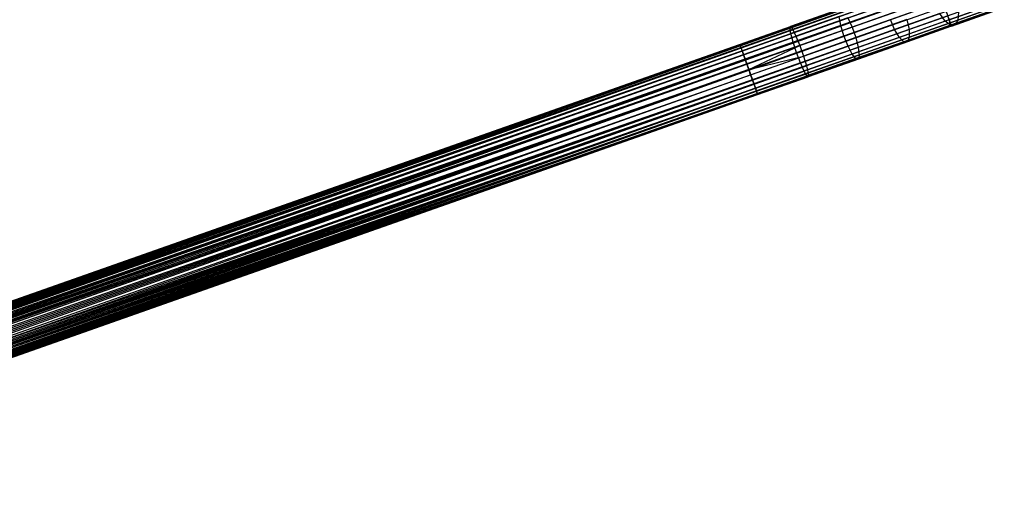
# Model space of a CAD drawing. Extents: x -189 to 189, y -189 to 189.
# Tile 544 of 591: x 124 to 161, y 38 to 55. Entities that reach past the tile are written whole.
import ezdxf

# ---------------------------------------------------------------- set-up
doc = ezdxf.new("R2010")
doc.units = 0
doc.header["$LTSCALE"] = 25.4
doc.layers.get('0').update_dxf_attribs({"linetype": 'CONTINUOUS'})

# ---------------------------------------------------------------- blocks, each defined once
blk = doc.blocks.new('CAMELEON-KENAI-C-12244_STL')
at = {"color": 0}
for p, q in [((158.585, 56.942, -9.395), (40.463, 15.318, -9.395)), ((158.585, 56.942, -9.395), (40.463, 15.318, -9.605)), ((158.585, 56.942, -9.395), (40.463, 15.318, -9.395)), ((158.585, 56.942, -9.395), (40.463, 15.318, -9.605)), ((158.627, 56.821, -9), (40.463, 15.318, -9.395)), ((158.627, 56.821, -9), (40.463, 15.318, -9.395)), ((158.585, 56.942, -9.395), (40.477, 15.277, -9.809)), ((158.585, 56.942, -9.395), (40.477, 15.277, -9.809)), ((158.599, 56.901, -9.809), (40.477, 15.277, -9.809)), ((158.599, 56.901, -9.809), (40.477, 15.277, -9.809)), ((158.627, 56.821, -9), (40.477, 15.277, -9.191)), ((158.627, 56.821, -9), (40.477, 15.277, -9.191)), ((158.599, 56.901, -9.809), (40.505, 15.197, -10)), ((158.599, 56.901, -9.809), (40.505, 15.197, -10)), ((40.505, 15.197, -9), (158.627, 56.821, -9)), ((40.505, 15.197, -9), (158.627, 56.821, -9)), ((158.599, 56.901, -9.809), (40.546, 15.081, -10.169)), ((158.599, 56.901, -9.809), (40.546, 15.081, -10.169)), ((40.546, 15.081, -8.831), (158.627, 56.821, -9)), ((40.546, 15.081, -8.831), (158.627, 56.821, -9)), ((158.668, 56.705, -10.169), (40.546, 15.081, -10.169)), ((158.668, 56.705, -10.169), (40.546, 15.081, -10.169)), ((40.546, 15.081, -8.831), (158.72, 56.559, -8.691)), ((40.546, 15.081, -8.831), (158.72, 56.559, -8.691)), ((158.668, 56.705, -10.169), (40.598, 14.934, -10.309)), ((158.668, 56.705, -10.169), (40.598, 14.934, -10.309)), ((40.598, 14.934, -8.691), (158.72, 56.559, -8.691)), ((40.598, 14.934, -8.691), (158.72, 56.559, -8.691)), ((158.78, 56.388, -10.414), (40.598, 14.934, -10.309)), ((158.78, 56.388, -10.414), (40.598, 14.934, -10.309)), ((158.78, 56.388, -10.414), (40.658, 14.763, -10.414)), ((158.78, 56.388, -10.414), (40.658, 14.763, -10.414)), ((40.724, 14.576, -10.478), (158.78, 56.388, -10.414)), ((40.724, 14.576, -10.478), (158.78, 56.388, -10.414)), ((40.793, 14.38, -10.5), (158.78, 56.388, -10.414)), ((40.793, 14.38, -10.5), (158.78, 56.388, -10.414)), ((40.598, 14.934, -8.691), (158.846, 56.2, -8.522)), ((40.598, 14.934, -8.691), (158.846, 56.2, -8.522)), ((40.658, 14.763, -8.586), (158.846, 56.2, -8.522)), ((40.658, 14.763, -8.586), (158.846, 56.2, -8.522)), ((158.846, 56.2, -8.522), (40.724, 14.576, -8.522)), ((158.846, 56.2, -8.522), (40.724, 14.576, -8.522)), ((40.793, 14.38, -8.5), (158.915, 56.004, -8.5)), ((40.793, 14.38, -8.5), (158.915, 56.004, -8.5)), ((40.793, 14.38, -10.5), (158.915, 56.004, -10.5)), ((40.793, 14.38, -10.5), (158.915, 56.004, -10.5)), ((40.862, 14.184, -10.478), (158.915, 56.004, -10.5)), ((40.862, 14.184, -10.478), (158.915, 56.004, -10.5)), ((40.862, 14.184, -8.522), (158.984, 55.808, -8.522)), ((40.862, 14.184, -8.522), (158.984, 55.808, -8.522)), ((40.928, 13.996, -10.414), (158.915, 56.004, -10.5)), ((40.928, 13.996, -10.414), (158.915, 56.004, -10.5)), ((155.036, 55.646, -158.798), (153.2, 54.999, -159.092)), ((155.036, 55.646, -158.798), (153.2, 54.999, -159.092)), ((155.1, 55.714, -159.203), (153.224, 55.053, -159.504)), ((155.1, 55.714, -159.203), (153.224, 55.053, -159.504)), ((156.849, 55.707, -157.733), (155.104, 55.093, -158.206)), ((156.849, 55.707, -157.733), (155.104, 55.093, -158.206)), ((157.442, 55.706, -159.54), (155.525, 55.03, -160.059)), ((157.442, 55.706, -159.54), (155.525, 55.03, -160.059)), ((160.654, 55.829, -156.461), (159.012, 55.25, -157.303)), ((160.654, 55.829, -156.461), (159.012, 55.25, -157.303)), ((159.162, 55.303, -10.169), (161.028, 55.961, -10.271)), ((159.162, 55.303, -10.169), (161.028, 55.961, -10.271)), ((159.203, 55.188, -9), (161.182, 55.885, -9.108)), ((159.203, 55.188, -9), (161.182, 55.885, -9.108)), ((160.886, 55.69, -156.777), (159.213, 55.101, -157.635)), ((160.886, 55.69, -156.777), (159.213, 55.101, -157.635)), ((159.231, 55.107, -9.809), (161.132, 55.777, -9.912)), ((159.231, 55.107, -9.809), (161.132, 55.777, -9.912)), ((159.246, 55.066, -9.395), (161.187, 55.75, -9.501)), ((159.246, 55.066, -9.395), (161.187, 55.75, -9.501)), ((161.087, 55.715, -157.14), (159.38, 55.114, -158.015)), ((161.087, 55.715, -157.14), (159.38, 55.114, -158.015)), ((161.223, 55.9, -157.487), (159.482, 55.286, -158.38)), ((161.223, 55.9, -157.487), (159.482, 55.286, -158.38)), ((40.862, 14.184, -8.522), (159.111, 55.45, -8.691)), ((40.862, 14.184, -8.522), (159.111, 55.45, -8.691)), ((159.05, 55.621, -10.414), (40.928, 13.996, -10.414)), ((159.05, 55.621, -10.414), (40.928, 13.996, -10.414)), ((40.928, 13.996, -8.586), (159.111, 55.45, -8.691)), ((40.928, 13.996, -8.586), (159.111, 55.45, -8.691)), ((159.05, 55.621, -10.414), (40.988, 13.825, -10.309)), ((159.05, 55.621, -10.414), (40.988, 13.825, -10.309)), ((159.111, 55.45, -8.691), (40.988, 13.825, -8.691)), ((159.111, 55.45, -8.691), (40.988, 13.825, -8.691)), ((159.05, 55.621, -10.414), (41.04, 13.679, -10.169)), ((159.05, 55.621, -10.414), (41.04, 13.679, -10.169)), ((159.162, 55.303, -10.169), (41.04, 13.679, -10.169)), ((159.162, 55.303, -10.169), (41.04, 13.679, -10.169)), ((159.162, 55.303, -10.169), (41.081, 13.563, -10)), ((159.162, 55.303, -10.169), (41.081, 13.563, -10)), ((159.162, 55.303, -10.169), (41.109, 13.483, -9.809)), ((159.162, 55.303, -10.169), (41.109, 13.483, -9.809)), ((155.038, 55.426, -158.445), (153.235, 54.791, -158.734)), ((155.038, 55.426, -158.445), (153.235, 54.791, -158.734)), ((155.216, 55.619, -159.591), (153.304, 54.945, -159.897)), ((155.216, 55.619, -159.591), (153.304, 54.945, -159.897)), ((155.367, 55.377, -159.894), (153.426, 54.693, -160.205)), ((155.367, 55.377, -159.894), (153.426, 54.693, -160.205)), ((155.104, 55.093, -158.206), (155.038, 55.426, -158.445)), ((155.104, 55.093, -158.206), (155.038, 55.426, -158.445)), ((155.223, 54.703, -158.121), (156.96, 55.315, -157.65)), ((155.223, 54.703, -158.121), (156.96, 55.315, -157.65)), ((155.367, 55.377, -159.894), (155.525, 55.03, -160.059)), ((155.367, 55.377, -159.894), (155.525, 55.03, -160.059)), ((157.58, 55.314, -159.54), (155.663, 54.638, -160.059)), ((157.58, 55.314, -159.54), (155.663, 54.638, -160.059)), ((157.119, 54.94, -157.733), (156.96, 55.315, -157.65)), ((157.119, 54.94, -157.733), (156.96, 55.315, -157.65)), ((158.81, 55.536, -157.078), (157.119, 54.94, -157.733)), ((158.81, 55.536, -157.078), (157.119, 54.94, -157.733)), ((157.58, 55.314, -159.54), (157.66, 54.939, -159.378)), ((157.58, 55.314, -159.54), (157.66, 54.939, -159.378)), ((159.503, 55.588, -158.664), (157.66, 54.939, -159.378)), ((159.503, 55.588, -158.664), (157.66, 54.939, -159.378)), ((159.482, 55.286, -158.38), (157.666, 54.646, -159.083)), ((159.482, 55.286, -158.38), (157.666, 54.646, -159.083)), ((159.012, 55.25, -157.303), (158.81, 55.536, -157.078)), ((159.012, 55.25, -157.303), (158.81, 55.536, -157.078)), ((159.05, 55.621, -10.414), (159.162, 55.303, -10.169)), ((159.05, 55.621, -10.414), (159.162, 55.303, -10.169)), ((159.203, 55.188, -9), (159.111, 55.45, -8.691)), ((159.203, 55.188, -9), (159.111, 55.45, -8.691)), ((159.162, 55.303, -10.169), (159.231, 55.107, -9.809)), ((159.162, 55.303, -10.169), (159.231, 55.107, -9.809)), ((159.482, 55.286, -158.38), (159.38, 55.114, -158.015)), ((159.482, 55.286, -158.38), (159.38, 55.114, -158.015)), ((159.503, 55.588, -158.664), (159.482, 55.286, -158.38)), ((159.503, 55.588, -158.664), (159.482, 55.286, -158.38)), ((40.988, 13.825, -8.691), (159.203, 55.188, -9)), ((40.988, 13.825, -8.691), (159.203, 55.188, -9)), ((41.04, 13.679, -8.831), (159.203, 55.188, -9)), ((41.04, 13.679, -8.831), (159.203, 55.188, -9)), ((159.203, 55.188, -9), (41.081, 13.563, -9)), ((159.203, 55.188, -9), (41.081, 13.563, -9)), ((159.203, 55.188, -9), (41.109, 13.483, -9.191)), ((159.203, 55.188, -9), (41.109, 13.483, -9.191)), ((159.231, 55.107, -9.809), (41.109, 13.483, -9.809)), ((159.231, 55.107, -9.809), (41.109, 13.483, -9.809)), ((159.246, 55.066, -9.395), (41.109, 13.483, -9.191)), ((159.246, 55.066, -9.395), (41.109, 13.483, -9.191)), ((159.231, 55.107, -9.809), (41.124, 13.442, -9.605)), ((159.231, 55.107, -9.809), (41.124, 13.442, -9.395)), ((159.231, 55.107, -9.809), (41.124, 13.442, -9.605)), ((159.231, 55.107, -9.809), (41.124, 13.442, -9.395)), ((159.246, 55.066, -9.395), (41.124, 13.442, -9.395)), ((159.246, 55.066, -9.395), (41.124, 13.442, -9.395)), ((151.33, 54.386, -159.605), (153.224, 55.053, -159.504)), ((151.33, 54.386, -159.605), (153.224, 55.053, -159.504)), ((151.344, 54.345, -159.191), (153.2, 54.999, -159.092)), ((151.344, 54.345, -159.191), (153.2, 54.999, -159.092)), ((151.373, 54.265, -160), (153.304, 54.945, -159.897)), ((151.373, 54.265, -160), (153.304, 54.945, -159.897)), ((153.2, 54.999, -159.092), (153.224, 55.053, -159.504)), ((153.2, 54.999, -159.092), (153.224, 55.053, -159.504)), ((153.235, 54.791, -158.734), (153.2, 54.999, -159.092)), ((153.235, 54.791, -158.734), (153.2, 54.999, -159.092)), ((153.224, 55.053, -159.504), (153.304, 54.945, -159.897)), ((153.224, 55.053, -159.504), (153.304, 54.945, -159.897)), ((153.304, 54.945, -159.897), (153.426, 54.693, -160.205)), ((153.304, 54.945, -159.897), (153.426, 54.693, -160.205)), ((155.104, 55.093, -158.206), (153.324, 54.465, -158.491)), ((155.104, 55.093, -158.206), (153.324, 54.465, -158.491)), ((155.525, 55.03, -160.059), (153.568, 54.341, -160.373)), ((155.525, 55.03, -160.059), (153.568, 54.341, -160.373)), ((155.223, 54.703, -158.121), (155.104, 55.093, -158.206)), ((155.223, 54.703, -158.121), (155.104, 55.093, -158.206)), ((157.119, 54.94, -157.733), (155.374, 54.325, -158.206)), ((157.119, 54.94, -157.733), (155.374, 54.325, -158.206)), ((155.525, 55.03, -160.059), (155.663, 54.638, -160.059)), ((155.525, 55.03, -160.059), (155.663, 54.638, -160.059)), ((157.66, 54.939, -159.378), (155.758, 54.268, -159.894)), ((157.66, 54.939, -159.378), (155.758, 54.268, -159.894)), ((157.299, 54.647, -157.966), (157.119, 54.94, -157.733)), ((157.299, 54.647, -157.966), (157.119, 54.94, -157.733)), ((159.012, 55.25, -157.303), (157.299, 54.647, -157.966)), ((159.012, 55.25, -157.303), (157.299, 54.647, -157.966)), ((159.213, 55.101, -157.635), (157.468, 54.486, -158.31)), ((159.213, 55.101, -157.635), (157.468, 54.486, -158.31)), ((159.38, 55.114, -158.015), (157.598, 54.486, -158.705)), ((159.38, 55.114, -158.015), (157.598, 54.486, -158.705)), ((157.66, 54.939, -159.378), (157.666, 54.646, -159.083)), ((157.66, 54.939, -159.378), (157.666, 54.646, -159.083)), ((159.213, 55.101, -157.635), (159.012, 55.25, -157.303)), ((159.213, 55.101, -157.635), (159.012, 55.25, -157.303)), ((159.246, 55.066, -9.395), (159.203, 55.188, -9)), ((159.246, 55.066, -9.395), (159.203, 55.188, -9)), ((159.38, 55.114, -158.015), (159.213, 55.101, -157.635)), ((159.38, 55.114, -158.015), (159.213, 55.101, -157.635)), ((159.231, 55.107, -9.809), (159.246, 55.066, -9.395)), ((159.231, 55.107, -9.809), (159.246, 55.066, -9.395)), ((151.414, 54.149, -158.831), (153.235, 54.791, -158.734)), ((151.414, 54.149, -158.831), (153.235, 54.791, -158.734)), ((151.465, 54.002, -160.309), (153.426, 54.693, -160.205)), ((151.465, 54.002, -160.309), (153.426, 54.693, -160.205)), ((153.324, 54.465, -158.491), (153.235, 54.791, -158.734)), ((153.324, 54.465, -158.491), (153.235, 54.791, -158.734)), ((153.426, 54.693, -160.205), (153.568, 54.341, -160.373)), ((153.426, 54.693, -160.205), (153.568, 54.341, -160.373)), ((153.451, 54.079, -158.405), (155.223, 54.703, -158.121)), ((153.451, 54.079, -158.405), (155.223, 54.703, -158.121)), ((155.663, 54.638, -160.059), (153.706, 53.948, -160.373)), ((155.663, 54.638, -160.059), (153.706, 53.948, -160.373)), ((155.374, 54.325, -158.206), (155.223, 54.703, -158.121)), ((155.374, 54.325, -158.206), (155.223, 54.703, -158.121)), ((157.299, 54.647, -157.966), (155.532, 54.024, -158.445)), ((157.299, 54.647, -157.966), (155.532, 54.024, -158.445)), ((155.663, 54.638, -160.059), (155.758, 54.268, -159.894)), ((155.663, 54.638, -160.059), (155.758, 54.268, -159.894)), ((157.666, 54.646, -159.083), (155.792, 53.986, -159.591)), ((157.666, 54.646, -159.083), (155.792, 53.986, -159.591)), ((157.468, 54.486, -158.31), (157.299, 54.647, -157.966)), ((157.468, 54.486, -158.31), (157.299, 54.647, -157.966)), ((157.666, 54.646, -159.083), (157.598, 54.486, -158.705)), ((157.666, 54.646, -159.083), (157.598, 54.486, -158.705)), ((58.571, 21.699, -159.605), (151.33, 54.386, -159.605)), ((58.571, 21.699, -159.605), (151.33, 54.386, -159.605)), ((58.571, 21.699, -159.605), (151.344, 54.345, -159.191)), ((58.571, 21.699, -159.605), (151.344, 54.345, -159.191)), ((58.571, 21.699, -159.395), (151.344, 54.345, -159.191)), ((58.571, 21.699, -159.395), (151.344, 54.345, -159.191)), ((58.586, 21.658, -159.809), (151.33, 54.386, -159.605)), ((58.586, 21.658, -159.809), (151.33, 54.386, -159.605)), ((58.586, 21.658, -159.191), (151.344, 54.345, -159.191)), ((58.586, 21.658, -159.191), (151.344, 54.345, -159.191)), ((58.586, 21.658, -159.809), (151.373, 54.265, -160)), ((58.586, 21.658, -159.809), (151.373, 54.265, -160)), ((58.614, 21.578, -160), (151.373, 54.265, -160)), ((58.614, 21.578, -160), (151.373, 54.265, -160)), ((58.655, 21.462, -160.169), (151.373, 54.265, -160)), ((58.655, 21.462, -160.169), (151.373, 54.265, -160)), ((151.373, 54.265, -160), (151.33, 54.386, -159.605)), ((151.33, 54.386, -159.605), (151.344, 54.345, -159.191)), ((151.373, 54.265, -160), (151.33, 54.386, -159.605)), ((151.33, 54.386, -159.605), (151.344, 54.345, -159.191)), ((151.344, 54.345, -159.191), (151.414, 54.149, -158.831)), ((151.344, 54.345, -159.191), (151.414, 54.149, -158.831)), ((151.465, 54.002, -160.309), (151.373, 54.265, -160)), ((151.465, 54.002, -160.309), (151.373, 54.265, -160)), ((151.525, 53.832, -158.586), (153.324, 54.465, -158.491)), ((151.525, 53.832, -158.586), (153.324, 54.465, -158.491)), ((151.591, 53.644, -160.478), (153.568, 54.341, -160.373)), ((151.591, 53.644, -160.478), (153.568, 54.341, -160.373)), ((151.661, 53.448, -160.5), (153.568, 54.341, -160.373)), ((151.661, 53.448, -160.5), (153.568, 54.341, -160.373)), ((153.451, 54.079, -158.405), (153.324, 54.465, -158.491)), ((153.451, 54.079, -158.405), (153.324, 54.465, -158.491)), ((153.568, 54.341, -160.373), (153.706, 53.948, -160.373)), ((153.568, 54.341, -160.373), (153.706, 53.948, -160.373)), ((155.374, 54.325, -158.206), (153.594, 53.698, -158.491)), ((155.374, 54.325, -158.206), (153.594, 53.698, -158.491)), ((155.758, 54.268, -159.894), (153.817, 53.584, -160.205)), ((155.758, 54.268, -159.894), (153.817, 53.584, -160.205)), ((155.532, 54.024, -158.445), (155.374, 54.325, -158.206)), ((155.532, 54.024, -158.445), (155.374, 54.325, -158.206)), ((157.468, 54.486, -158.31), (155.669, 53.852, -158.798)), ((157.468, 54.486, -158.31), (155.669, 53.852, -158.798)), ((155.758, 54.268, -159.894), (155.792, 53.986, -159.591)), ((155.758, 54.268, -159.894), (155.792, 53.986, -159.591)), ((157.598, 54.486, -158.705), (155.761, 53.838, -159.203)), ((157.598, 54.486, -158.705), (155.761, 53.838, -159.203)), ((157.598, 54.486, -158.705), (157.468, 54.486, -158.31)), ((157.598, 54.486, -158.705), (157.468, 54.486, -158.31)), ((58.586, 21.658, -159.191), (151.414, 54.149, -158.831)), ((58.586, 21.658, -159.191), (151.414, 54.149, -158.831)), ((58.614, 21.578, -159), (151.414, 54.149, -158.831)), ((58.614, 21.578, -159), (151.414, 54.149, -158.831)), ((58.655, 21.462, -158.831), (151.414, 54.149, -158.831)), ((58.655, 21.462, -158.831), (151.414, 54.149, -158.831)), ((58.655, 21.462, -160.169), (151.465, 54.002, -160.309)), ((58.655, 21.462, -160.169), (151.465, 54.002, -160.309)), ((58.655, 21.462, -158.831), (151.525, 53.832, -158.586)), ((58.655, 21.462, -158.831), (151.525, 53.832, -158.586)), ((58.706, 21.315, -160.309), (151.465, 54.002, -160.309)), ((58.706, 21.315, -160.309), (151.465, 54.002, -160.309)), ((58.706, 21.315, -158.691), (151.525, 53.832, -158.586)), ((58.706, 21.315, -158.691), (151.525, 53.832, -158.586)), ((58.766, 21.145, -160.414), (151.465, 54.002, -160.309)), ((58.766, 21.145, -160.414), (151.465, 54.002, -160.309)), ((58.766, 21.145, -158.586), (151.525, 53.832, -158.586)), ((58.766, 21.145, -158.586), (151.525, 53.832, -158.586)), ((151.414, 54.149, -158.831), (151.525, 53.832, -158.586)), ((151.414, 54.149, -158.831), (151.525, 53.832, -158.586)), ((151.591, 53.644, -160.478), (151.465, 54.002, -160.309)), ((151.591, 53.644, -160.478), (151.465, 54.002, -160.309)), ((151.525, 53.832, -158.586), (151.661, 53.448, -158.5)), ((151.525, 53.832, -158.586), (151.661, 53.448, -158.5)), ((151.661, 53.448, -158.5), (153.451, 54.079, -158.405)), ((151.661, 53.448, -158.5), (153.451, 54.079, -158.405)), ((151.661, 53.448, -160.5), (153.706, 53.948, -160.373)), ((151.661, 53.448, -160.5), (153.706, 53.948, -160.373)), ((151.73, 53.252, -160.478), (153.706, 53.948, -160.373)), ((151.73, 53.252, -160.478), (153.706, 53.948, -160.373)), ((153.594, 53.698, -158.491), (153.451, 54.079, -158.405)), ((153.594, 53.698, -158.491), (153.451, 54.079, -158.405)), ((153.706, 53.948, -160.373), (153.817, 53.584, -160.205)), ((153.706, 53.948, -160.373), (153.817, 53.584, -160.205)), ((155.532, 54.024, -158.445), (153.729, 53.389, -158.734)), ((155.532, 54.024, -158.445), (153.729, 53.389, -158.734)), ((155.669, 53.852, -158.798), (153.832, 53.205, -159.092)), ((155.669, 53.852, -158.798), (153.832, 53.205, -159.092)), ((155.792, 53.986, -159.591), (153.88, 53.312, -159.897)), ((155.792, 53.986, -159.591), (153.88, 53.312, -159.897)), ((155.761, 53.838, -159.203), (153.885, 53.177, -159.504)), ((155.761, 53.838, -159.203), (153.885, 53.177, -159.504)), ((155.669, 53.852, -158.798), (155.532, 54.024, -158.445)), ((155.669, 53.852, -158.798), (155.532, 54.024, -158.445)), ((155.761, 53.838, -159.203), (155.669, 53.852, -158.798)), ((155.761, 53.838, -159.203), (155.669, 53.852, -158.798)), ((155.792, 53.986, -159.591), (155.761, 53.838, -159.203)), ((155.792, 53.986, -159.591), (155.761, 53.838, -159.203)), ((58.766, 21.145, -160.414), (151.591, 53.644, -160.478)), ((58.766, 21.145, -160.414), (151.591, 53.644, -160.478)), ((58.766, 21.145, -158.586), (151.661, 53.448, -158.5)), ((58.766, 21.145, -158.586), (151.661, 53.448, -158.5)), ((58.833, 20.957, -160.478), (151.591, 53.644, -160.478)), ((58.833, 20.957, -160.478), (151.591, 53.644, -160.478)), ((58.833, 20.957, -158.522), (151.661, 53.448, -158.5)), ((58.833, 20.957, -158.522), (151.661, 53.448, -158.5)), ((151.661, 53.448, -158.5), (58.902, 20.761, -158.5)), ((58.902, 20.761, -160.5), (151.661, 53.448, -160.5)), ((58.902, 20.761, -160.5), (151.661, 53.448, -160.5)), ((151.661, 53.448, -158.5), (58.902, 20.761, -158.5)), ((151.661, 53.448, -160.5), (151.591, 53.644, -160.478)), ((151.661, 53.448, -160.5), (151.591, 53.644, -160.478)), ((151.73, 53.252, -160.478), (151.661, 53.448, -160.5)), ((151.661, 53.448, -158.5), (151.796, 53.064, -158.586)), ((151.661, 53.448, -158.5), (151.796, 53.064, -158.586)), ((151.73, 53.252, -160.478), (151.661, 53.448, -160.5)), ((151.796, 53.064, -158.586), (153.594, 53.698, -158.491)), ((151.796, 53.064, -158.586), (153.594, 53.698, -158.491)), ((151.856, 52.894, -160.309), (153.817, 53.584, -160.205)), ((151.856, 52.894, -160.309), (153.817, 53.584, -160.205)), ((153.729, 53.389, -158.734), (153.594, 53.698, -158.491)), ((153.729, 53.389, -158.734), (153.594, 53.698, -158.491)), ((153.817, 53.584, -160.205), (153.88, 53.312, -159.897)), ((153.817, 53.584, -160.205), (153.88, 53.312, -159.897)), ((58.902, 20.761, -158.5), (151.796, 53.064, -158.586)), ((58.902, 20.761, -158.5), (151.796, 53.064, -158.586)), ((58.971, 20.565, -160.478), (151.73, 53.252, -160.478)), ((58.971, 20.565, -160.478), (151.73, 53.252, -160.478)), ((58.971, 20.565, -158.522), (151.796, 53.064, -158.586)), ((58.971, 20.565, -158.522), (151.796, 53.064, -158.586)), ((59.037, 20.377, -160.414), (151.73, 53.252, -160.478)), ((59.037, 20.377, -160.414), (151.73, 53.252, -160.478)), ((59.037, 20.377, -158.586), (151.796, 53.064, -158.586)), ((59.037, 20.377, -158.586), (151.796, 53.064, -158.586)), ((151.856, 52.894, -160.309), (151.73, 53.252, -160.478)), ((151.856, 52.894, -160.309), (151.73, 53.252, -160.478)), ((151.796, 53.064, -158.586), (151.908, 52.747, -158.831)), ((151.796, 53.064, -158.586), (151.908, 52.747, -158.831)), ((151.908, 52.747, -158.831), (153.729, 53.389, -158.734)), ((151.908, 52.747, -158.831), (153.729, 53.389, -158.734)), ((151.948, 52.631, -160), (153.88, 53.312, -159.897)), ((151.948, 52.631, -160), (153.88, 53.312, -159.897)), ((151.977, 52.551, -159.191), (153.832, 53.205, -159.092)), ((151.977, 52.551, -159.191), (153.832, 53.205, -159.092)), ((151.991, 52.51, -159.605), (153.885, 53.177, -159.504)), ((151.991, 52.51, -159.605), (153.885, 53.177, -159.504)), ((153.832, 53.205, -159.092), (153.729, 53.389, -158.734)), ((153.832, 53.205, -159.092), (153.729, 53.389, -158.734)), ((153.885, 53.177, -159.504), (153.832, 53.205, -159.092)), ((153.885, 53.177, -159.504), (153.832, 53.205, -159.092)), ((153.88, 53.312, -159.897), (153.885, 53.177, -159.504)), ((153.88, 53.312, -159.897), (153.885, 53.177, -159.504)), ((59.037, 20.377, -160.414), (151.856, 52.894, -160.309)), ((59.037, 20.377, -160.414), (151.856, 52.894, -160.309)), ((59.037, 20.377, -158.586), (151.908, 52.747, -158.831)), ((59.037, 20.377, -158.586), (151.908, 52.747, -158.831)), ((59.097, 20.207, -160.309), (151.856, 52.894, -160.309)), ((59.097, 20.207, -160.309), (151.856, 52.894, -160.309)), ((59.097, 20.207, -158.691), (151.908, 52.747, -158.831)), ((59.097, 20.207, -158.691), (151.908, 52.747, -158.831)), ((59.149, 20.06, -160.169), (151.856, 52.894, -160.309)), ((59.149, 20.06, -160.169), (151.856, 52.894, -160.309)), ((59.149, 20.06, -158.831), (151.908, 52.747, -158.831)), ((59.149, 20.06, -158.831), (151.908, 52.747, -158.831)), ((151.948, 52.631, -160), (151.856, 52.894, -160.309)), ((151.948, 52.631, -160), (151.856, 52.894, -160.309)), ((151.908, 52.747, -158.831), (151.977, 52.551, -159.191)), ((151.908, 52.747, -158.831), (151.977, 52.551, -159.191)), ((59.149, 20.06, -160.169), (151.948, 52.631, -160)), ((59.149, 20.06, -160.169), (151.948, 52.631, -160)), ((59.149, 20.06, -158.831), (151.977, 52.551, -159.191)), ((59.149, 20.06, -158.831), (151.977, 52.551, -159.191)), ((59.189, 19.944, -160), (151.948, 52.631, -160)), ((59.189, 19.944, -160), (151.948, 52.631, -160)), ((59.189, 19.944, -159), (151.977, 52.551, -159.191)), ((59.189, 19.944, -159), (151.977, 52.551, -159.191)), ((59.218, 19.864, -159.809), (151.948, 52.631, -160)), ((59.218, 19.864, -159.809), (151.948, 52.631, -160)), ((59.218, 19.864, -159.191), (151.977, 52.551, -159.191)), ((59.218, 19.864, -159.191), (151.977, 52.551, -159.191)), ((59.218, 19.864, -159.191), (151.991, 52.51, -159.605)), ((59.218, 19.864, -159.191), (151.991, 52.51, -159.605)), ((59.218, 19.864, -159.809), (151.991, 52.51, -159.605)), ((59.218, 19.864, -159.809), (151.991, 52.51, -159.605)), ((59.232, 19.823, -159.395), (151.991, 52.51, -159.605)), ((59.232, 19.823, -159.395), (151.991, 52.51, -159.605)), ((59.232, 19.823, -159.605), (151.991, 52.51, -159.605)), ((59.232, 19.823, -159.605), (151.991, 52.51, -159.605)), ((151.991, 52.51, -159.605), (151.948, 52.631, -160)), ((151.991, 52.51, -159.605), (151.948, 52.631, -160)), ((151.977, 52.551, -159.191), (151.991, 52.51, -159.605)), ((151.977, 52.551, -159.191), (151.991, 52.51, -159.605))]:
    blk.add_line(p, q, dxfattribs=at)

msp = doc.modelspace()

# ---------------------------------------------------------------- block references
at = {"color": 0}
msp.add_blockref('CAMELEON-KENAI-C-12244_STL', (0, 0), dxfattribs=at)

doc.saveas('drawing.dxf')
